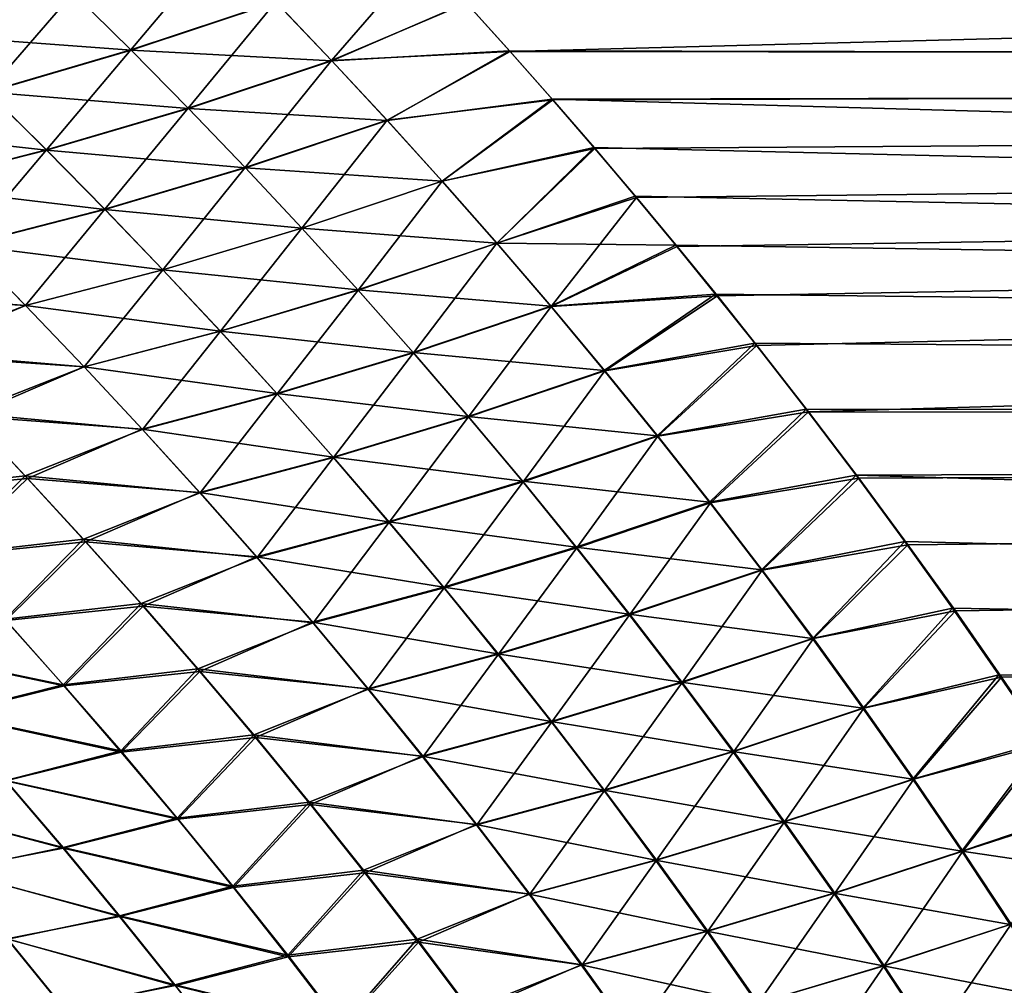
# Model space of a CAD drawing. Header units: metres. Extents: x -22 to 72, y -237 to 23.
# Tile 310 of 363: x 21.83 to 24.85, y 12.32 to 15.28. Entities that reach past the tile are written whole.
import ezdxf

# ---------------------------------------------------------------- set-up
doc = ezdxf.new("R2010")
doc.units = ezdxf.units.M
doc.layers.add('solid_509588_MEDIA_SW0001', color=7, linetype='CONTINUOUS')

msp = doc.modelspace()

# ---------------------------------------------------------------- linework, layer by layer
at = {"layer": 'solid_509588_MEDIA_SW0001'}
for points in [[(59.700001, 16.14159, 71.066864), (59.700001, 15.117973, 69.924438), (22.502567, 16.047697, 70.954842)], [(59.700001, 16.14159, 97.933136), (23.196766, 15.325583, 98.857109), (23.329939, 15.178075, 99.012962)], [(59.700001, 15.117973, 99.075562), (59.700001, 16.14159, 97.933136), (23.329939, 15.178075, 99.012962)], [(59.700001, 15.117973, 69.924438), (22.644121, 15.905931, 70.788643), (22.502567, 16.047697, 70.954842)], [(59.700001, 15.117973, 69.924438), (22.784395, 15.762785, 70.624313), (22.644121, 15.905931, 70.788643)], [(59.700001, 15.117973, 69.924438), (22.923174, 15.618405, 70.461998), (22.784395, 15.762785, 70.624313)], [(59.700001, 15.117973, 69.924438), (23.060249, 15.47294, 70.301826), (22.923174, 15.618405, 70.461998)], [(21.990572, 15.357702, 98.909752), (21.812773, 15.529165, 98.726364), (21.545935, 15.22893, 99.154907)], [(22.439301, 15.505769, 98.683693), (21.990572, 15.357702, 98.909752), (22.16753, 15.182631, 99.092621)], [(22.611382, 15.329873, 98.87326), (22.439301, 15.505769, 98.683693), (22.16753, 15.182631, 99.092621)], [(22.78261, 15.150293, 99.06208), (23.061573, 15.472243, 98.698929), (22.611382, 15.329873, 98.87326)], [(22.78261, 15.150293, 99.06208), (23.196766, 15.325583, 98.857109), (23.061573, 15.472243, 98.698929)], [(59.700001, 15.117973, 69.924438), (23.19541, 15.326543, 70.143921), (23.060249, 15.47294, 70.301826)], [(21.991306, 15.356225, 70.088676), (21.54678, 15.227406, 69.843513), (21.363943, 15.398509, 70.019897)], [(21.990572, 15.357702, 98.909752), (21.545935, 15.22893, 99.154907), (21.727699, 15.054174, 99.331055)], [(21.991306, 15.356225, 70.088676), (22.168222, 15.181383, 69.906082), (21.54678, 15.227406, 69.843513)], [(22.16753, 15.182631, 99.092621), (21.990572, 15.357702, 98.909752), (21.727699, 15.054174, 99.331055)], [(22.611984, 15.328677, 70.125465), (22.168222, 15.181383, 69.906082), (21.991306, 15.356225, 70.088676)], [(22.611382, 15.329873, 98.87326), (22.16753, 15.182631, 99.092621), (22.343491, 15.003946, 99.274872)], [(22.611984, 15.328677, 70.125465), (22.783062, 15.149412, 69.937004), (22.168222, 15.181383, 69.906082)], [(22.78261, 15.150293, 99.06208), (22.611382, 15.329873, 98.87326), (22.343491, 15.003946, 99.274872)], [(22.611984, 15.328677, 70.125465), (23.19541, 15.326543, 70.143921), (22.783062, 15.149412, 69.937004)], [(22.78261, 15.150293, 99.06208), (23.329939, 15.178075, 99.012962), (23.196766, 15.325583, 98.857109)], [(22.783062, 15.149412, 69.937004), (23.19541, 15.326543, 70.143921), (23.328444, 15.179373, 69.988396)], [(59.700001, 15.117973, 69.924438), (23.328444, 15.179373, 69.988396), (23.19541, 15.326543, 70.143921)], [(22.168222, 15.181383, 69.906082), (21.728476, 15.052882, 69.667633), (21.54678, 15.227406, 69.843513)], [(22.16753, 15.182631, 99.092621), (21.727699, 15.054174, 99.331055), (21.908319, 14.875885, 99.506706)], [(22.168222, 15.181383, 69.906082), (22.344007, 15.003023, 69.72419), (21.728476, 15.052882, 69.667633)], [(22.343491, 15.003946, 99.274872), (22.16753, 15.182631, 99.092621), (21.908319, 14.875885, 99.506706)], [(22.783062, 15.149412, 69.937004), (22.344007, 15.003023, 69.72419), (22.168222, 15.181383, 69.906082)], [(22.952824, 14.967035, 99.250031), (23.329939, 15.178075, 99.012962), (22.78261, 15.150293, 99.06208)], [(22.783062, 15.149412, 69.937004), (23.328444, 15.179373, 69.988396), (22.953003, 14.966545, 69.749466)], [(22.952824, 14.967035, 99.250031), (23.461008, 15.029757, 99.166504), (23.329939, 15.178075, 99.012962)], [(22.953003, 14.966545, 69.749466), (23.328444, 15.179373, 69.988396), (23.459139, 15.031591, 69.835373)], [(59.700001, 15.117973, 69.924438), (23.459139, 15.031591, 69.835373), (23.328444, 15.179373, 69.988396)], [(59.700001, 15.117973, 99.075562), (23.329939, 15.178075, 99.012962), (23.461008, 15.029757, 99.166504)], [(22.78261, 15.150293, 99.06208), (22.343491, 15.003946, 99.274872), (22.518299, 14.821653, 99.456375)], [(22.783062, 15.149412, 69.937004), (22.953003, 14.966545, 69.749466), (22.344007, 15.003023, 69.72419)], [(22.952824, 14.967035, 99.250031), (22.78261, 15.150293, 99.06208), (22.518299, 14.821653, 99.456375)], [(59.700001, 15.117973, 69.924438), (59.700001, 14.013695, 68.859787), (23.459139, 15.031591, 69.835373)], [(59.700001, 15.117973, 99.075562), (23.461008, 15.029757, 99.166504), (23.590006, 14.880611, 99.31781)], [(59.700001, 15.117973, 99.075562), (23.590006, 14.880611, 99.31781), (23.717157, 14.730577, 99.466965)], [(59.700001, 15.117973, 99.075562), (23.717157, 14.730577, 99.466965), (23.842402, 14.579766, 99.613914)], [(59.700001, 15.117973, 99.075562), (23.842402, 14.579766, 99.613914), (23.965658, 14.428307, 99.758568)], [(59.700001, 15.117973, 99.075562), (23.965658, 14.428307, 99.758568), (24.086849, 14.276324, 99.900864)], [(59.700001, 15.117973, 99.075562), (24.086849, 14.276324, 99.900864), (24.245089, 14.073094, 100.086792)], [(59.700001, 14.013695, 100.140213), (59.700001, 15.117973, 99.075562), (24.245089, 14.073094, 100.086792)], [(21.728476, 15.052882, 69.667633), (21.908895, 14.874927, 69.49234), (21.293945, 14.943526, 69.410774)], [(21.908319, 14.875885, 99.506706), (21.727699, 15.054174, 99.331055), (21.478291, 14.766462, 99.75695)], [(22.344007, 15.003023, 69.72419), (21.908895, 14.874927, 69.49234), (21.728476, 15.052882, 69.667633)], [(22.343491, 15.003946, 99.274872), (21.908319, 14.875885, 99.506706), (22.087648, 14.694069, 99.681732)], [(22.344007, 15.003023, 69.72419), (22.518518, 14.821136, 69.543114), (21.908895, 14.874927, 69.49234)], [(22.518299, 14.821653, 99.456375), (22.343491, 15.003946, 99.274872), (22.087648, 14.694069, 99.681732)], [(22.953003, 14.966545, 69.749466), (22.518518, 14.821136, 69.543114), (22.344007, 15.003023, 69.72419)], [(23.121864, 14.780163, 99.436966), (23.461008, 15.029757, 99.166504), (22.952824, 14.967035, 99.250031)], [(22.953003, 14.966545, 69.749466), (23.459139, 15.031591, 69.835373), (23.121674, 14.780102, 69.562973)], [(23.121674, 14.780102, 69.562973), (23.459139, 15.031591, 69.835373), (23.587452, 14.883268, 69.68486)], [(23.121864, 14.780163, 99.436966), (23.590006, 14.880611, 99.31781), (23.461008, 15.029757, 99.166504)], [(59.700001, 14.013695, 68.859787), (23.587452, 14.883268, 69.68486), (23.459139, 15.031591, 69.835373)], [(21.908895, 14.874927, 69.49234), (21.478918, 14.765473, 69.242088), (21.293945, 14.943526, 69.410774)], [(22.952824, 14.967035, 99.250031), (22.518299, 14.821653, 99.456375), (22.691797, 14.635819, 99.636971)], [(22.953003, 14.966545, 69.749466), (23.121674, 14.780102, 69.562973), (22.518518, 14.821136, 69.543114)], [(23.121864, 14.780163, 99.436966), (22.952824, 14.967035, 99.250031), (22.691797, 14.635819, 99.636971)], [(23.121674, 14.780102, 69.562973), (23.587452, 14.883268, 69.68486), (23.28895, 14.590124, 69.377663)], [(23.28895, 14.590124, 69.377663), (23.587452, 14.883268, 69.68486), (23.713713, 14.734249, 69.536652)], [(59.700001, 14.013695, 68.859787), (23.713713, 14.734249, 69.536652), (23.587452, 14.883268, 69.68486)], [(21.908319, 14.875885, 99.506706), (21.478291, 14.766462, 99.75695), (21.662054, 14.584633, 99.925499)], [(21.908895, 14.874927, 69.49234), (22.087906, 14.69353, 69.317741), (21.478918, 14.765473, 69.242088)], [(22.087648, 14.694069, 99.681732), (21.908319, 14.875885, 99.506706), (21.662054, 14.584633, 99.925499)], [(22.518518, 14.821136, 69.543114), (22.087906, 14.69353, 69.317741), (21.908895, 14.874927, 69.49234)], [(23.289577, 14.589761, 99.622688), (23.590006, 14.880611, 99.31781), (23.121864, 14.780163, 99.436966)], [(23.289577, 14.589761, 99.622688), (23.717157, 14.730577, 99.466965), (23.590006, 14.880611, 99.31781)], [(22.518299, 14.821653, 99.456375), (22.087648, 14.694069, 99.681732), (22.265532, 14.508795, 99.855972)], [(22.518518, 14.821136, 69.543114), (22.691629, 14.635752, 69.362961), (22.087906, 14.69353, 69.317741)], [(22.691797, 14.635819, 99.636971), (22.518299, 14.821653, 99.456375), (22.265532, 14.508795, 99.855972)], [(23.121674, 14.780102, 69.562973), (22.691629, 14.635752, 69.362961), (22.518518, 14.821136, 69.543114)], [(22.087906, 14.69353, 69.317741), (21.662348, 14.584075, 69.073975), (21.478918, 14.765473, 69.242088)], [(23.121674, 14.780102, 69.562973), (23.28895, 14.590124, 69.377663), (22.691629, 14.635752, 69.362961)], [(23.121864, 14.780163, 99.436966), (22.691797, 14.635819, 99.636971), (22.863831, 14.446533, 99.816483)], [(23.289577, 14.589761, 99.622688), (23.121864, 14.780163, 99.436966), (22.863831, 14.446533, 99.816483)], [(23.28895, 14.590124, 69.377663), (23.713713, 14.734249, 69.536652), (23.837938, 14.58457, 69.390717)], [(23.455801, 14.395914, 99.807045), (23.717157, 14.730577, 99.466965), (23.289577, 14.589761, 99.622688)], [(23.455801, 14.395914, 99.807045), (23.842402, 14.579766, 99.613914), (23.717157, 14.730577, 99.466965)], [(59.700001, 14.013695, 68.859787), (23.837938, 14.58457, 69.390717), (23.713713, 14.734249, 69.536652)], [(22.087648, 14.694069, 99.681732), (21.662054, 14.584633, 99.925499), (21.844242, 14.39944, 100.093361)], [(22.087906, 14.69353, 69.317741), (22.265388, 14.508722, 69.143959), (21.662348, 14.584075, 69.073975)], [(22.265532, 14.508795, 99.855972), (22.087648, 14.694069, 99.681732), (21.844242, 14.39944, 100.093361)], [(22.691629, 14.635752, 69.362961), (22.265388, 14.508722, 69.143959), (22.087906, 14.69353, 69.317741)], [(22.691629, 14.635752, 69.362961), (22.863216, 14.446914, 69.183876), (22.265388, 14.508722, 69.143959)], [(22.691797, 14.635819, 99.636971), (22.265532, 14.508795, 99.855972), (22.441818, 14.320156, 100.029236)], [(22.863831, 14.446533, 99.816483), (22.691797, 14.635819, 99.636971), (22.441818, 14.320156, 100.029236)], [(23.28895, 14.590124, 69.377663), (22.863216, 14.446914, 69.183876), (22.691629, 14.635752, 69.362961)], [(21.29397, 14.443081, 100.231331), (21.844242, 14.39944, 100.093361), (21.662054, 14.584633, 99.925499)], [(21.662348, 14.584075, 69.073975), (21.84412, 14.399363, 68.90657), (21.303671, 14.433249, 68.760056)], [(22.265388, 14.508722, 69.143959), (21.84412, 14.399363, 68.90657), (21.662348, 14.584075, 69.073975)], [(23.28895, 14.590124, 69.377663), (23.454704, 14.396657, 69.193657), (22.863216, 14.446914, 69.183876)], [(23.289577, 14.589761, 99.622688), (22.863831, 14.446533, 99.816483), (23.034243, 14.253884, 99.994728)], [(23.455801, 14.395914, 99.807045), (23.289577, 14.589761, 99.622688), (23.034243, 14.253884, 99.994728)], [(23.28895, 14.590124, 69.377663), (23.837938, 14.58457, 69.390717), (23.454704, 14.396657, 69.193657)], [(23.454704, 14.396657, 69.193657), (23.837938, 14.58457, 69.390717), (23.960125, 14.434272, 69.24707)], [(23.455801, 14.395914, 99.807045), (23.965658, 14.428307, 99.758568), (23.842402, 14.579766, 99.613914)], [(59.700001, 14.013695, 68.859787), (23.960125, 14.434272, 69.24707), (23.837938, 14.58457, 69.390717)], [(22.265388, 14.508722, 69.143959), (22.441217, 14.320551, 68.971138), (21.84412, 14.399363, 68.90657)], [(22.265532, 14.508795, 99.855972), (21.844242, 14.39944, 100.093361), (22.024698, 14.210976, 100.260361)], [(22.441818, 14.320156, 100.029236), (22.265532, 14.508795, 99.855972), (22.024698, 14.210976, 100.260361)], [(22.863216, 14.446914, 69.183876), (22.441217, 14.320551, 68.971138), (22.265388, 14.508722, 69.143959)], [(21.29397, 14.443081, 100.231331), (21.478947, 14.257547, 100.391838), (21.844242, 14.39944, 100.093361)], [(21.84412, 14.399363, 68.90657), (21.487942, 14.248224, 68.600204), (21.303671, 14.433249, 68.760056)], [(22.863216, 14.446914, 69.183876), (23.033155, 14.254668, 69.006004), (22.441217, 14.320551, 68.971138)], [(22.863831, 14.446533, 99.816483), (22.441818, 14.320156, 100.029236), (22.616348, 14.128243, 100.20134)], [(23.034243, 14.253884, 99.994728), (22.863831, 14.446533, 99.816483), (22.616348, 14.128243, 100.20134)], [(23.454704, 14.396657, 69.193657), (23.033155, 14.254668, 69.006004), (22.863216, 14.446914, 69.183876)], [(23.454704, 14.396657, 69.193657), (23.960125, 14.434272, 69.24707), (23.618822, 14.199746, 69.011093)], [(23.618822, 14.199746, 69.011093), (23.960125, 14.434272, 69.24707), (24.080271, 14.283401, 69.105698)], [(59.700001, 14.013695, 68.859787), (24.080271, 14.283401, 69.105698), (23.960125, 14.434272, 69.24707)], [(21.478947, 14.257547, 100.391838), (22.024698, 14.210976, 100.260361), (21.844242, 14.39944, 100.093361)], [(21.84412, 14.399363, 68.90657), (22.024113, 14.211384, 68.740028), (21.487942, 14.248224, 68.600204)], [(22.441217, 14.320551, 68.971138), (22.024113, 14.211384, 68.740028), (21.84412, 14.399363, 68.90657)], [(23.620394, 14.198709, 99.989853), (23.965658, 14.428307, 99.758568), (23.455801, 14.395914, 99.807045)], [(23.620394, 14.198709, 99.989853), (24.086849, 14.276324, 99.900864), (23.965658, 14.428307, 99.758568)], [(23.454704, 14.396657, 69.193657), (23.618822, 14.199746, 69.011093), (23.033155, 14.254668, 69.006004)], [(23.455801, 14.395914, 99.807045), (23.034243, 14.253884, 99.994728), (23.202885, 14.057963, 100.171539)], [(23.620394, 14.198709, 99.989853), (23.455801, 14.395914, 99.807045), (23.202885, 14.057963, 100.171539)], [(22.441217, 14.320551, 68.971138), (22.615273, 14.129063, 68.799416), (22.024113, 14.211384, 68.740028)], [(22.441818, 14.320156, 100.029236), (22.024698, 14.210976, 100.260361), (22.203264, 14.019336, 100.426315)], [(22.616348, 14.128243, 100.20134), (22.441818, 14.320156, 100.029236), (22.203264, 14.019336, 100.426315)], [(23.033155, 14.254668, 69.006004), (22.615273, 14.129063, 68.799416), (22.441217, 14.320551, 68.971138)], [(23.618822, 14.199746, 69.011093), (24.080271, 14.283401, 69.105698), (23.78121, 13.999449, 68.830101)], [(23.78121, 13.999449, 68.830101), (24.080271, 14.283401, 69.105698), (24.237293, 14.081427, 68.920738)], [(59.700001, 14.013695, 68.859787), (24.237293, 14.081427, 68.920738), (24.080271, 14.283401, 69.105698)], [(21.478947, 14.257547, 100.391838), (21.662039, 14.068904, 100.551544), (22.024698, 14.210976, 100.260361)], [(22.024113, 14.211384, 68.740028), (21.670296, 14.060091, 68.441139), (21.487942, 14.248224, 68.600204)], [(23.033155, 14.254668, 69.006004), (23.20133, 14.059064, 68.82946), (22.615273, 14.129063, 68.799416)], [(23.034243, 14.253884, 99.994728), (22.616348, 14.128243, 100.20134), (22.788971, 13.93315, 100.372124)], [(23.202885, 14.057963, 100.171539), (23.034243, 14.253884, 99.994728), (22.788971, 13.93315, 100.372124)], [(23.618822, 14.199746, 69.011093), (23.20133, 14.059064, 68.82946), (23.033155, 14.254668, 69.006004)], [(23.783232, 13.998239, 100.170982), (24.086849, 14.276324, 99.900864), (23.620394, 14.198709, 99.989853)], [(23.783232, 13.998239, 100.170982), (24.245089, 14.073094, 100.086792), (24.086849, 14.276324, 99.900864)], [(21.662039, 14.068904, 100.551544), (22.203264, 14.019336, 100.426315), (22.024698, 14.210976, 100.260361)], [(22.024113, 14.211384, 68.740028), (22.202206, 14.020185, 68.574471), (21.670296, 14.060091, 68.441139)], [(22.615273, 14.129063, 68.799416), (22.202206, 14.020185, 68.574471), (22.024113, 14.211384, 68.740028)], [(23.618822, 14.199746, 69.011093), (23.78121, 13.999449, 68.830101), (23.20133, 14.059064, 68.82946)], [(23.620394, 14.198709, 99.989853), (23.202885, 14.057963, 100.171539), (23.369638, 13.858866, 100.346771)], [(23.783232, 13.998239, 100.170982), (23.620394, 14.198709, 99.989853), (23.369638, 13.858866, 100.346771)], [(22.615273, 14.129063, 68.799416), (22.787437, 13.934308, 68.628922), (22.202206, 14.020185, 68.574471)], [(22.616348, 14.128243, 100.20134), (22.203264, 14.019336, 100.426315), (22.379793, 13.824615, 100.591049)], [(22.788971, 13.93315, 100.372124), (22.616348, 14.128243, 100.20134), (22.379793, 13.824615, 100.591049)], [(23.20133, 14.059064, 68.82946), (22.787437, 13.934308, 68.628922), (22.615273, 14.129063, 68.799416)], [(21.417513, 13.830369, 100.946571), (21.84309, 13.877244, 100.710274), (21.662039, 14.068904, 100.551544)], [(21.662039, 14.068904, 100.551544), (21.84309, 13.877244, 100.710274), (22.203264, 14.019336, 100.426315)], [(23.78121, 13.999449, 68.830101), (24.237293, 14.081427, 68.920738), (23.941778, 13.795824, 68.650795)], [(23.944201, 13.794593, 100.350281), (24.245089, 14.073094, 100.086792), (23.783232, 13.998239, 100.170982)], [(23.941778, 13.795824, 68.650795), (24.237293, 14.081427, 68.920738), (24.39068, 13.878614, 68.739792)], [(23.944201, 13.794593, 100.350281), (24.39933, 13.869486, 100.268242), (24.245089, 14.073094, 100.086792)], [(59.700001, 14.013695, 68.859787), (24.39068, 13.878614, 68.739792), (24.237293, 14.081427, 68.920738)], [(59.700001, 14.013695, 100.140213), (24.245089, 14.073094, 100.086792), (24.39933, 13.869486, 100.268242)], [(21.670296, 14.060091, 68.441139), (21.850615, 13.868896, 68.28299), (21.421097, 13.82642, 68.050453)], [(22.202206, 14.020185, 68.574471), (21.850615, 13.868896, 68.28299), (21.670296, 14.060091, 68.441139)], [(23.20133, 14.059064, 68.82946), (23.367649, 13.860162, 68.654381), (22.787437, 13.934308, 68.628922)], [(23.202885, 14.057963, 100.171539), (22.788971, 13.93315, 100.372124), (22.959578, 13.73498, 100.541428)], [(23.369638, 13.858866, 100.346771), (23.202885, 14.057963, 100.171539), (22.959578, 13.73498, 100.541428)], [(23.78121, 13.999449, 68.830101), (23.367649, 13.860162, 68.654381), (23.20133, 14.059064, 68.82946)], [(21.84309, 13.877244, 100.710274), (22.379793, 13.824615, 100.591049), (22.203264, 14.019336, 100.426315)], [(22.202206, 14.020185, 68.574471), (22.378286, 13.82582, 68.410042), (21.850615, 13.868896, 68.28299)], [(22.787437, 13.934308, 68.628922), (22.378286, 13.82582, 68.410042), (22.202206, 14.020185, 68.574471)], [(59.700001, 14.013695, 68.859787), (59.700001, 12.834648, 67.878571), (24.39068, 13.878614, 68.739792)], [(59.700001, 14.013695, 100.140213), (24.39933, 13.869486, 100.268242), (24.549358, 13.665881, 100.445023)], [(59.700001, 14.013695, 100.140213), (24.549358, 13.665881, 100.445023), (24.695005, 13.462697, 100.616943)], [(59.700001, 14.013695, 100.140213), (24.695005, 13.462697, 100.616943), (24.836573, 13.259615, 100.784431)], [(59.700001, 14.013695, 100.140213), (24.836573, 13.259615, 100.784431), (24.974405, 13.056205, 100.947968)], [(23.78121, 13.999449, 68.830101), (23.941778, 13.795824, 68.650795), (23.367649, 13.860162, 68.654381)], [(23.783232, 13.998239, 100.170982), (23.369638, 13.858866, 100.346771), (23.534389, 13.656692, 100.520271)], [(23.944201, 13.794593, 100.350281), (23.783232, 13.998239, 100.170982), (23.534389, 13.656692, 100.520271)], [(22.787437, 13.934308, 68.628922), (22.957626, 13.73635, 68.459793), (22.378286, 13.82582, 68.410042)], [(22.788971, 13.93315, 100.372124), (22.379793, 13.824615, 100.591049), (22.554174, 13.626921, 100.754402)], [(22.959578, 13.73498, 100.541428), (22.788971, 13.93315, 100.372124), (22.554174, 13.626921, 100.754402)], [(23.367649, 13.860162, 68.654381), (22.957626, 13.73635, 68.459793), (22.787437, 13.934308, 68.628922)], [(21.417513, 13.830369, 100.946571), (21.600897, 13.635136, 101.098755), (21.84309, 13.877244, 100.710274)], [(21.850615, 13.868896, 68.28299), (21.603916, 13.631576, 67.898697), (21.421097, 13.82642, 68.050453)], [(21.600897, 13.635136, 101.098755), (22.021967, 13.682667, 100.867859), (21.84309, 13.877244, 100.710274)], [(21.850615, 13.868896, 68.28299), (22.028797, 13.674696, 68.1259), (21.603916, 13.631576, 67.898697)], [(21.84309, 13.877244, 100.710274), (22.021967, 13.682667, 100.867859), (22.379793, 13.824615, 100.591049)], [(22.378286, 13.82582, 68.410042), (22.028797, 13.674696, 68.1259), (21.850615, 13.868896, 68.28299)], [(23.367649, 13.860162, 68.654381), (23.532026, 13.658024, 68.480888), (22.957626, 13.73635, 68.459793)], [(23.369638, 13.858866, 100.346771), (22.959578, 13.73498, 100.541428), (23.12805, 13.533834, 100.709091)], [(23.534389, 13.656692, 100.520271), (23.369638, 13.858866, 100.346771), (23.12805, 13.533834, 100.709091)], [(23.941778, 13.795824, 68.650795), (23.532026, 13.658024, 68.480888), (23.367649, 13.860162, 68.654381)], [(23.941778, 13.795824, 68.650795), (24.39068, 13.878614, 68.739792), (24.100439, 13.588923, 68.473289)], [(24.103186, 13.587851, 100.527634), (24.39933, 13.869486, 100.268242), (23.944201, 13.794593, 100.350281)], [(24.100439, 13.588923, 68.473289), (24.39068, 13.878614, 68.739792), (24.540379, 13.675141, 68.56292)], [(24.103186, 13.587851, 100.527634), (24.549358, 13.665881, 100.445023), (24.39933, 13.869486, 100.268242)], [(59.700001, 12.834648, 67.878571), (24.540379, 13.675141, 68.56292), (24.39068, 13.878614, 68.739792)], [(22.378286, 13.82582, 68.410042), (22.552267, 13.628354, 68.24688), (22.028797, 13.674696, 68.1259)], [(22.957626, 13.73635, 68.459793), (22.552267, 13.628354, 68.24688), (22.378286, 13.82582, 68.410042)], [(22.021967, 13.682667, 100.867859), (22.554174, 13.626921, 100.754402), (22.379793, 13.824615, 100.591049)], [(23.941778, 13.795824, 68.650795), (24.100439, 13.588923, 68.473289), (23.532026, 13.658024, 68.480888)], [(23.944201, 13.794593, 100.350281), (23.534389, 13.656692, 100.520271), (23.697027, 13.451522, 100.691917)], [(24.103186, 13.587851, 100.527634), (23.944201, 13.794593, 100.350281), (23.697027, 13.451522, 100.691917)], [(22.957626, 13.73635, 68.459793), (23.125748, 13.535254, 68.292152), (22.552267, 13.628354, 68.24688)], [(22.959578, 13.73498, 100.541428), (22.554174, 13.626921, 100.754402), (22.726297, 13.426356, 100.916222)], [(23.12805, 13.533834, 100.709091), (22.959578, 13.73498, 100.541428), (22.726297, 13.426356, 100.916222)], [(23.532026, 13.658024, 68.480888), (23.125748, 13.535254, 68.292152), (22.957626, 13.73635, 68.459793)], [(21.600897, 13.635136, 101.098755), (21.781883, 13.437176, 101.249748), (22.021967, 13.682667, 100.867859)], [(22.028797, 13.674696, 68.1259), (21.784401, 13.433877, 67.748009), (21.603916, 13.631576, 67.898697)], [(21.781883, 13.437176, 101.249748), (22.198565, 13.48528, 101.024139), (22.021967, 13.682667, 100.867859)], [(22.028797, 13.674696, 68.1259), (22.204762, 13.477559, 67.970001), (21.784401, 13.433877, 67.748009)], [(22.021967, 13.682667, 100.867859), (22.198565, 13.48528, 101.024139), (22.554174, 13.626921, 100.754402)], [(22.552267, 13.628354, 68.24688), (22.204762, 13.477559, 67.970001), (22.028797, 13.674696, 68.1259)], [(24.100439, 13.588923, 68.473289), (24.540379, 13.675141, 68.56292), (24.25712, 13.378674, 68.2976)], [(24.25712, 13.378674, 68.2976), (24.540379, 13.675141, 68.56292), (24.686146, 13.471423, 68.39035)], [(59.700001, 12.834648, 67.878571), (24.686146, 13.471423, 68.39035), (24.540379, 13.675141, 68.56292)], [(23.532026, 13.658024, 68.480888), (23.694372, 13.452703, 68.309097), (23.125748, 13.535254, 68.292152)], [(23.534389, 13.656692, 100.520271), (23.12805, 13.533834, 100.709091), (23.294279, 13.3298, 100.874992)], [(23.697027, 13.451522, 100.691917), (23.534389, 13.656692, 100.520271), (23.294279, 13.3298, 100.874992)], [(24.100439, 13.588923, 68.473289), (23.694372, 13.452703, 68.309097), (23.532026, 13.658024, 68.480888)], [(24.260111, 13.377916, 100.703041), (24.549358, 13.665881, 100.445023), (24.103186, 13.587851, 100.527634)], [(24.260111, 13.377916, 100.703041), (24.695005, 13.462697, 100.616943), (24.549358, 13.665881, 100.445023)], [(22.198565, 13.48528, 101.024139), (22.726297, 13.426356, 100.916222), (22.554174, 13.626921, 100.754402)], [(22.552267, 13.628354, 68.24688), (22.724064, 13.427854, 68.085106), (22.204762, 13.477559, 67.970001)], [(23.125748, 13.535254, 68.292152), (22.724064, 13.427854, 68.085106), (22.552267, 13.628354, 68.24688)], [(24.100439, 13.588923, 68.473289), (24.25712, 13.378674, 68.2976), (23.694372, 13.452703, 68.309097)], [(24.103186, 13.587851, 100.527634), (23.697027, 13.451522, 100.691917), (23.857481, 13.243258, 100.86171)], [(24.260111, 13.377916, 100.703041), (24.103186, 13.587851, 100.527634), (23.857481, 13.243258, 100.86171)], [(23.125748, 13.535254, 68.292152), (23.291719, 13.331077, 68.126114), (22.724064, 13.427854, 68.085106)], [(23.12805, 13.533834, 100.709091), (22.726297, 13.426356, 100.916222), (22.896049, 13.223017, 101.076363)], [(23.294279, 13.3298, 100.874992), (23.12805, 13.533834, 100.709091), (22.896049, 13.223017, 101.076363)], [(23.694372, 13.452703, 68.309097), (23.291719, 13.331077, 68.126114), (23.125748, 13.535254, 68.292152)], [(21.781883, 13.437176, 101.249748), (21.960365, 13.236601, 101.399391), (22.198565, 13.48528, 101.024139)], [(22.204762, 13.477559, 67.970001), (21.962473, 13.233394, 67.598541), (21.784401, 13.433877, 67.748009)], [(21.960365, 13.236601, 101.399391), (22.372774, 13.285192, 101.178947), (22.198565, 13.48528, 101.024139)], [(22.204762, 13.477559, 67.970001), (22.378428, 13.277552, 67.815422), (21.962473, 13.233394, 67.598541)], [(22.198565, 13.48528, 101.024139), (22.372774, 13.285192, 101.178947), (22.726297, 13.426356, 100.916222)], [(22.724064, 13.427854, 68.085106), (22.378428, 13.277552, 67.815422), (22.204762, 13.477559, 67.970001)], [(24.25712, 13.378674, 68.2976), (24.686146, 13.471423, 68.39035), (24.41176, 13.164922, 68.123688)], [(24.41176, 13.164922, 68.123688), (24.686146, 13.471423, 68.39035), (24.828159, 13.267304, 68.221832)], [(59.700001, 12.834648, 67.878571), (24.828159, 13.267304, 68.221832), (24.686146, 13.471423, 68.39035)], [(21.42499, 13.347967, 101.535088), (21.960365, 13.236601, 101.399391), (21.781883, 13.437176, 101.249748)], [(21.784401, 13.433877, 67.748009), (21.962473, 13.233394, 67.598541), (21.42589, 13.346569, 67.464249)], [(23.694372, 13.452703, 68.309097), (23.854622, 13.244125, 68.13903), (23.291719, 13.331077, 68.126114)], [(23.697027, 13.451522, 100.691917), (23.294279, 13.3298, 100.874992), (23.458206, 13.122773, 101.039146)], [(23.857481, 13.243258, 100.86171), (23.697027, 13.451522, 100.691917), (23.458206, 13.122773, 101.039146)], [(24.25712, 13.378674, 68.2976), (23.854622, 13.244125, 68.13903), (23.694372, 13.452703, 68.309097)], [(24.414925, 13.164558, 100.876617), (24.695005, 13.462697, 100.616943), (24.260111, 13.377916, 100.703041)], [(24.414925, 13.164558, 100.876617), (24.836573, 13.259615, 100.784431), (24.695005, 13.462697, 100.616943)], [(22.372774, 13.285192, 101.178947), (22.896049, 13.223017, 101.076363), (22.726297, 13.426356, 100.916222)], [(22.724064, 13.427854, 68.085106), (22.893589, 13.224376, 67.924843), (22.378428, 13.277552, 67.815422)], [(23.291719, 13.331077, 68.126114), (22.893589, 13.224376, 67.924843), (22.724064, 13.427854, 68.085106)], [(24.25712, 13.378674, 68.2976), (24.41176, 13.164922, 68.123688), (23.854622, 13.244125, 68.13903)], [(24.260111, 13.377916, 100.703041), (23.857481, 13.243258, 100.86171), (24.015724, 13.031657, 101.029778)], [(24.414925, 13.164558, 100.876617), (24.260111, 13.377916, 100.703041), (24.015724, 13.031657, 101.029778)], [(21.42499, 13.347967, 101.535088), (21.605879, 13.146894, 101.678314), (21.960365, 13.236601, 101.399391)], [(21.962473, 13.233394, 67.598541), (21.606464, 13.145554, 67.321144), (21.42589, 13.346569, 67.464249)], [(23.291719, 13.331077, 68.126114), (23.455482, 13.123737, 67.9617), (22.893589, 13.224376, 67.924843)], [(23.294279, 13.3298, 100.874992), (22.896049, 13.223017, 101.076363), (23.063383, 13.016791, 101.234856)], [(23.458206, 13.122773, 101.039146), (23.294279, 13.3298, 100.874992), (23.063383, 13.016791, 101.234856)], [(23.854622, 13.244125, 68.13903), (23.455482, 13.123737, 67.9617), (23.291719, 13.331077, 68.126114)], [(21.960365, 13.236601, 101.399391), (22.136238, 13.033497, 101.547539), (22.372774, 13.285192, 101.178947)], [(22.136238, 13.033497, 101.547539), (22.544498, 13.08247, 101.332184), (22.372774, 13.285192, 101.178947)], [(22.372774, 13.285192, 101.178947), (22.544498, 13.08247, 101.332184), (22.896049, 13.223017, 101.076363)], [(22.378428, 13.277552, 67.815422), (22.13805, 13.030174, 67.450394), (21.962473, 13.233394, 67.598541)], [(22.378428, 13.277552, 67.815422), (22.549717, 13.074708, 67.662254), (22.13805, 13.030174, 67.450394)], [(22.893589, 13.224376, 67.924843), (22.549717, 13.074708, 67.662254), (22.378428, 13.277552, 67.815422)], [(24.41176, 13.164922, 68.123688), (24.828159, 13.267304, 68.221832), (24.564299, 12.947511, 67.951492)], [(24.567583, 12.947541, 101.048492), (24.836573, 13.259615, 100.784431), (24.414925, 13.164558, 100.876617)], [(24.564299, 12.947511, 67.951492), (24.828159, 13.267304, 68.221832), (24.966658, 13.06253, 68.05706)], [(24.567583, 12.947541, 101.048492), (24.974405, 13.056205, 100.947968), (24.836573, 13.259615, 100.784431)], [(59.700001, 12.834648, 67.878571), (24.966658, 13.06253, 68.05706), (24.828159, 13.267304, 68.221832)], [(21.605879, 13.146894, 101.678314), (22.136238, 13.033497, 101.547539), (21.960365, 13.236601, 101.399391)], [(21.962473, 13.233394, 67.598541), (22.13805, 13.030174, 67.450394), (21.606464, 13.145554, 67.321144)], [(22.544498, 13.08247, 101.332184), (23.063383, 13.016791, 101.234856), (22.896049, 13.223017, 101.076363)], [(22.893589, 13.224376, 67.924843), (23.060795, 13.017838, 67.766098), (22.549717, 13.074708, 67.662254)], [(23.455482, 13.123737, 67.9617), (23.060795, 13.017838, 67.766098), (22.893589, 13.224376, 67.924843)], [(23.854622, 13.244125, 68.13903), (24.012732, 13.032126, 67.970634), (23.455482, 13.123737, 67.9617)], [(23.857481, 13.243258, 100.86171), (23.458206, 13.122773, 101.039146), (23.619823, 12.912501, 101.201668)], [(24.015724, 13.031657, 101.029778), (23.857481, 13.243258, 100.86171), (23.619823, 12.912501, 101.201668)], [(24.41176, 13.164922, 68.123688), (24.012732, 13.032126, 67.970634), (23.854622, 13.244125, 68.13903)], [(24.41176, 13.164922, 68.123688), (24.564299, 12.947511, 67.951492), (24.012732, 13.032126, 67.970634)], [(24.414925, 13.164558, 100.876617), (24.015724, 13.031657, 101.029778), (24.171734, 12.816472, 101.196243)], [(24.567583, 12.947541, 101.048492), (24.414925, 13.164558, 100.876617), (24.171734, 12.816472, 101.196243)], [(21.605879, 13.146894, 101.678314), (21.784052, 12.943427, 101.820137), (22.136238, 13.033497, 101.547539)], [(22.13805, 13.030174, 67.450394), (21.784441, 12.941934, 67.179276), (21.606464, 13.145554, 67.321144)], [(23.455482, 13.123737, 67.9617), (23.617004, 12.913064, 67.798851), (23.060795, 13.017838, 67.766098)], [(23.458206, 13.122773, 101.039146), (23.063383, 13.016791, 101.234856), (23.228308, 12.807418, 101.391815)], [(23.619823, 12.912501, 101.201668), (23.458206, 13.122773, 101.039146), (23.228308, 12.807418, 101.391815)], [(24.012732, 13.032126, 67.970634), (23.617004, 12.913064, 67.798851), (23.455482, 13.123737, 67.9617)], [(22.136238, 13.033497, 101.547539), (22.309484, 12.827719, 101.694244), (22.544498, 13.08247, 101.332184)], [(22.549717, 13.074708, 67.662254), (22.311106, 12.824105, 67.303566), (22.13805, 13.030174, 67.450394)], [(22.309484, 12.827719, 101.694244), (22.713718, 12.876941, 101.483894), (22.544498, 13.08247, 101.332184)], [(22.549717, 13.074708, 67.662254), (22.718601, 12.868896, 67.51049), (22.311106, 12.824105, 67.303566)], [(22.544498, 13.08247, 101.332184), (22.713718, 12.876941, 101.483894), (23.063383, 13.016791, 101.234856)], [(23.060795, 13.017838, 67.766098), (22.718601, 12.868896, 67.51049), (22.549717, 13.074708, 67.662254)], [(24.564299, 12.947511, 67.951492), (24.966658, 13.06253, 68.05706), (24.71467, 12.726341, 67.781029)], [(24.718035, 12.726712, 101.218697), (24.974405, 13.056205, 100.947968), (24.567583, 12.947541, 101.048492)], [(24.71467, 12.726341, 67.781029), (24.966658, 13.06253, 68.05706), (25.101883, 12.856827, 67.895721)], [(24.718035, 12.726712, 101.218697), (25.108854, 12.852013, 101.108002), (24.974405, 13.056205, 100.947968)], [(21.784052, 12.943427, 101.820137), (22.309484, 12.827719, 101.694244), (22.136238, 13.033497, 101.547539)], [(22.13805, 13.030174, 67.450394), (22.311106, 12.824105, 67.303566), (21.784441, 12.941934, 67.179276)], [(22.713718, 12.876941, 101.483894), (23.228308, 12.807418, 101.391815), (23.063383, 13.016791, 101.234856)], [(23.060795, 13.017838, 67.766098), (23.225664, 12.808061, 67.608826), (22.718601, 12.868896, 67.51049)], [(23.617004, 12.913064, 67.798851), (23.225664, 12.808061, 67.608826), (23.060795, 13.017838, 67.766098)], [(24.012732, 13.032126, 67.970634), (24.168657, 12.81654, 67.803848), (23.617004, 12.913064, 67.798851)], [(24.015724, 13.031657, 101.029778), (23.619823, 12.912501, 101.201668), (23.779129, 12.698728, 101.362694)], [(24.171734, 12.816472, 101.196243), (24.015724, 13.031657, 101.029778), (23.779129, 12.698728, 101.362694)], [(24.564299, 12.947511, 67.951492), (24.168657, 12.81654, 67.803848), (24.012732, 13.032126, 67.970634)], [(21.784441, 12.941934, 67.179276), (21.959812, 12.735568, 67.038612), (21.435423, 12.874887, 66.897659)], [(21.437828, 12.873014, 102.104149), (21.959518, 12.737378, 101.96064), (21.784052, 12.943427, 101.820137)], [(21.784052, 12.943427, 101.820137), (21.959518, 12.737378, 101.96064), (22.309484, 12.827719, 101.694244)], [(22.311106, 12.824105, 67.303566), (21.959812, 12.735568, 67.038612), (21.784441, 12.941934, 67.179276)], [(24.564299, 12.947511, 67.951492), (24.71467, 12.726341, 67.781029), (24.168657, 12.81654, 67.803848)], [(24.567583, 12.947541, 101.048492), (24.171734, 12.816472, 101.196243), (24.325476, 12.597541, 101.361153)], [(24.718035, 12.726712, 101.218697), (24.567583, 12.947541, 101.048492), (24.325476, 12.597541, 101.361153)], [(23.617004, 12.913064, 67.798851), (23.77626, 12.698882, 67.637512), (23.225664, 12.808061, 67.608826)], [(23.619823, 12.912501, 101.201668), (23.228308, 12.807418, 101.391815), (23.390846, 12.594631, 101.547379)], [(23.779129, 12.698728, 101.362694), (23.619823, 12.912501, 101.201668), (23.390846, 12.594631, 101.547379)], [(24.168657, 12.81654, 67.803848), (23.77626, 12.698882, 67.637512), (23.617004, 12.913064, 67.798851)], [(21.959812, 12.735568, 67.038612), (21.613144, 12.66778, 66.762962), (21.435423, 12.874887, 66.897659)], [(21.437828, 12.873014, 102.104149), (21.615501, 12.66626, 102.238632), (21.959518, 12.737378, 101.96064)], [(22.309484, 12.827719, 101.694244), (22.480148, 12.618987, 101.83963), (22.713718, 12.876941, 101.483894)], [(22.718601, 12.868896, 67.51049), (22.481649, 12.614993, 67.157982), (22.311106, 12.824105, 67.303566)], [(22.480148, 12.618987, 101.83963), (22.880468, 12.668333, 101.634224), (22.713718, 12.876941, 101.483894)], [(22.718601, 12.868896, 67.51049), (22.885082, 12.659928, 67.360046), (22.481649, 12.614993, 67.157982)], [(22.713718, 12.876941, 101.483894), (22.880468, 12.668333, 101.634224), (23.228308, 12.807418, 101.391815)], [(23.225664, 12.808061, 67.608826), (22.885082, 12.659928, 67.360046), (22.718601, 12.868896, 67.51049)], [(24.71467, 12.726341, 67.781029), (25.101883, 12.856827, 67.895721), (25.23407, 12.649909, 67.737549)], [(24.866205, 12.50209, 101.387115), (25.108854, 12.852013, 101.108002), (24.718035, 12.726712, 101.218697)], [(21.959518, 12.737378, 101.96064), (22.480148, 12.618987, 101.83963), (22.309484, 12.827719, 101.694244)], [(22.311106, 12.824105, 67.303566), (22.481649, 12.614993, 67.157982), (21.959812, 12.735568, 67.038612)], [(22.880468, 12.668333, 101.634224), (23.390846, 12.594631, 101.547379), (23.228308, 12.807418, 101.391815)], [(23.225664, 12.808061, 67.608826), (23.388186, 12.594862, 67.45295), (22.885082, 12.659928, 67.360046)], [(23.77626, 12.698882, 67.637512), (23.388186, 12.594862, 67.45295), (23.225664, 12.808061, 67.608826)], [(24.168657, 12.81654, 67.803848), (24.322348, 12.59726, 67.63868), (23.77626, 12.698882, 67.637512)], [(24.171734, 12.816472, 101.196243), (23.779129, 12.698728, 101.362694), (23.936104, 12.481281, 101.522263)], [(24.325476, 12.597541, 101.361153), (24.171734, 12.816472, 101.196243), (23.936104, 12.481281, 101.522263)], [(24.71467, 12.726341, 67.781029), (24.322348, 12.59726, 67.63868), (24.168657, 12.81654, 67.803848)], [(21.959812, 12.735568, 67.038612), (22.132601, 12.52626, 66.899101), (21.613144, 12.66778, 66.762962)], [(21.615501, 12.66626, 102.238632), (22.132338, 12.528465, 102.099937), (21.959518, 12.737378, 101.96064)], [(21.959518, 12.737378, 101.96064), (22.132338, 12.528465, 102.099937), (22.480148, 12.618987, 101.83963)], [(22.481649, 12.614993, 67.157982), (22.132601, 12.52626, 66.899101), (21.959812, 12.735568, 67.038612)], [(24.71467, 12.726341, 67.781029), (24.862806, 12.501434, 67.612404), (24.322348, 12.59726, 67.63868)], [(24.718035, 12.726712, 101.218697), (24.325476, 12.597541, 101.361153), (24.476873, 12.374884, 101.524384)], [(24.866205, 12.50209, 101.387115), (24.718035, 12.726712, 101.218697), (24.476873, 12.374884, 101.524384)], [(24.71467, 12.726341, 67.781029), (25.23407, 12.649909, 67.737549), (24.862806, 12.501434, 67.612404)], [(23.77626, 12.698882, 67.637512), (23.933212, 12.481082, 67.477684), (23.388186, 12.594862, 67.45295)], [(23.779129, 12.698728, 101.362694), (23.390846, 12.594631, 101.547379), (23.550991, 12.378254, 101.701576)], [(23.936104, 12.481281, 101.522263), (23.779129, 12.698728, 101.362694), (23.550991, 12.378254, 101.701576)], [(24.322348, 12.59726, 67.63868), (23.933212, 12.481082, 67.477684), (23.77626, 12.698882, 67.637512)], [(22.132601, 12.52626, 66.899101), (21.788214, 12.457834, 66.629303), (21.613144, 12.66778, 66.762962)], [(21.615501, 12.66626, 102.238632), (21.790468, 12.456736, 102.372017), (22.132338, 12.528465, 102.099937)], [(22.480148, 12.618987, 101.83963), (22.648291, 12.407023, 101.983818), (22.880468, 12.668333, 101.634224)], [(22.885082, 12.659928, 67.360046), (22.6497, 12.402646, 67.013603), (22.481649, 12.614993, 67.157982)], [(22.648291, 12.407023, 101.983818), (23.044786, 12.456381, 101.783287), (22.880468, 12.668333, 101.634224)], [(22.885082, 12.659928, 67.360046), (23.049166, 12.447623, 67.210884), (22.6497, 12.402646, 67.013603)], [(22.880468, 12.668333, 101.634224), (23.044786, 12.456381, 101.783287), (23.390846, 12.594631, 101.547379)], [(23.388186, 12.594862, 67.45295), (23.049166, 12.447623, 67.210884), (22.885082, 12.659928, 67.360046)], [(22.132338, 12.528465, 102.099937), (22.648291, 12.407023, 101.983818), (22.480148, 12.618987, 101.83963)], [(22.481649, 12.614993, 67.157982), (22.6497, 12.402646, 67.013603), (22.132601, 12.52626, 66.899101)], [(23.044786, 12.456381, 101.783287), (23.550991, 12.378254, 101.701576), (23.390846, 12.594631, 101.547379)], [(23.388186, 12.594862, 67.45295), (23.54833, 12.378124, 67.298492), (23.049166, 12.447623, 67.210884)], [(23.933212, 12.481082, 67.477684), (23.54833, 12.378124, 67.298492), (23.388186, 12.594862, 67.45295)], [(24.322348, 12.59726, 67.63868), (24.473728, 12.37431, 67.475243), (23.933212, 12.481082, 67.477684)], [(24.325476, 12.597541, 101.361153), (23.936104, 12.481281, 101.522263), (24.090675, 12.260183, 101.680252)], [(24.476873, 12.374884, 101.524384), (24.325476, 12.597541, 101.361153), (24.090675, 12.260183, 101.680252)], [(24.862806, 12.501434, 67.612404), (24.473728, 12.37431, 67.475243), (24.322348, 12.59726, 67.63868)], [(21.790468, 12.456736, 102.372017), (22.302588, 12.316408, 102.238144), (22.132338, 12.528465, 102.099937)], [(22.132338, 12.528465, 102.099937), (22.302588, 12.316408, 102.238144), (22.648291, 12.407023, 101.983818)], [(22.132601, 12.52626, 66.899101), (22.302839, 12.313814, 66.760681), (21.788214, 12.457834, 66.629303)], [(22.6497, 12.402646, 67.013603), (22.302839, 12.313814, 66.760681), (22.132601, 12.52626, 66.899101)], [(24.862806, 12.501434, 67.612404), (25.008625, 12.272825, 67.44574), (24.473728, 12.37431, 67.475243)], [(24.866205, 12.50209, 101.387115), (24.476873, 12.374884, 101.524384), (24.625847, 12.148542, 101.685806)], [(25.012016, 12.273719, 101.553627), (24.866205, 12.50209, 101.387115), (24.625847, 12.148542, 101.685806)], [(23.933212, 12.481082, 67.477684), (24.087782, 12.259683, 67.319481), (23.54833, 12.378124, 67.298492)], [(23.936104, 12.481281, 101.522263), (23.550991, 12.378254, 101.701576), (23.70867, 12.158303, 101.854309)], [(24.090675, 12.260183, 101.680252), (23.936104, 12.481281, 101.522263), (23.70867, 12.158303, 101.854309)], [(24.473728, 12.37431, 67.475243), (24.087782, 12.259683, 67.319481), (23.933212, 12.481082, 67.477684)], [(21.788214, 12.457834, 66.629303), (21.960674, 12.244856, 66.496651), (21.576754, 12.254269, 66.256203)], [(21.579355, 12.252709, 102.745514), (21.96282, 12.244162, 102.50441), (21.790468, 12.456736, 102.372017)], [(22.302839, 12.313814, 66.760681), (21.960674, 12.244856, 66.496651), (21.788214, 12.457834, 66.629303)], [(21.790468, 12.456736, 102.372017), (21.96282, 12.244162, 102.50441), (22.302588, 12.316408, 102.238144)], [(22.648291, 12.407023, 101.983818), (22.813925, 12.191664, 102.126831), (23.044786, 12.456381, 101.783287)], [(23.049166, 12.447623, 67.210884), (22.815245, 12.186958, 66.870445), (22.6497, 12.402646, 67.013603)], [(22.813925, 12.191664, 102.126831), (23.206665, 12.240953, 101.931076), (23.044786, 12.456381, 101.783287)], [(23.049166, 12.447623, 67.210884), (23.210815, 12.231907, 67.063042), (22.815245, 12.186958, 66.870445)], [(23.044786, 12.456381, 101.783287), (23.206665, 12.240953, 101.931076), (23.550991, 12.378254, 101.701576)], [(23.54833, 12.378124, 67.298492), (23.210815, 12.231907, 67.063042), (23.049166, 12.447623, 67.210884)], [(22.302588, 12.316408, 102.238144), (22.813925, 12.191664, 102.126831), (22.648291, 12.407023, 101.983818)], [(22.6497, 12.402646, 67.013603), (22.815245, 12.186958, 66.870445), (22.302839, 12.313814, 66.760681)], [(23.206665, 12.240953, 101.931076), (23.70867, 12.158303, 101.854309), (23.550991, 12.378254, 101.701576)], [(23.54833, 12.378124, 67.298492), (23.706028, 12.157868, 67.145546), (23.210815, 12.231907, 67.063042)], [(24.087782, 12.259683, 67.319481), (23.706028, 12.157868, 67.145546), (23.54833, 12.378124, 67.298492)], [(24.473728, 12.37431, 67.475243), (24.622723, 12.147722, 67.313652), (24.087782, 12.259683, 67.319481)], [(24.476873, 12.374884, 101.524384), (24.090675, 12.260183, 101.680252), (24.242756, 12.035474, 101.836555)], [(24.625847, 12.148542, 101.685806), (24.476873, 12.374884, 101.524384), (24.242756, 12.035474, 101.836555)], [(25.008625, 12.272825, 67.44574), (24.622723, 12.147722, 67.313652), (24.473728, 12.37431, 67.475243)], [(21.96282, 12.244162, 102.50441), (22.47028, 12.101072, 102.375259), (22.302588, 12.316408, 102.238144)], [(22.302588, 12.316408, 102.238144), (22.47028, 12.101072, 102.375259), (22.813925, 12.191664, 102.126831)]]:
    msp.add_3dface(points, dxfattribs=at)

doc.saveas('drawing.dxf')
